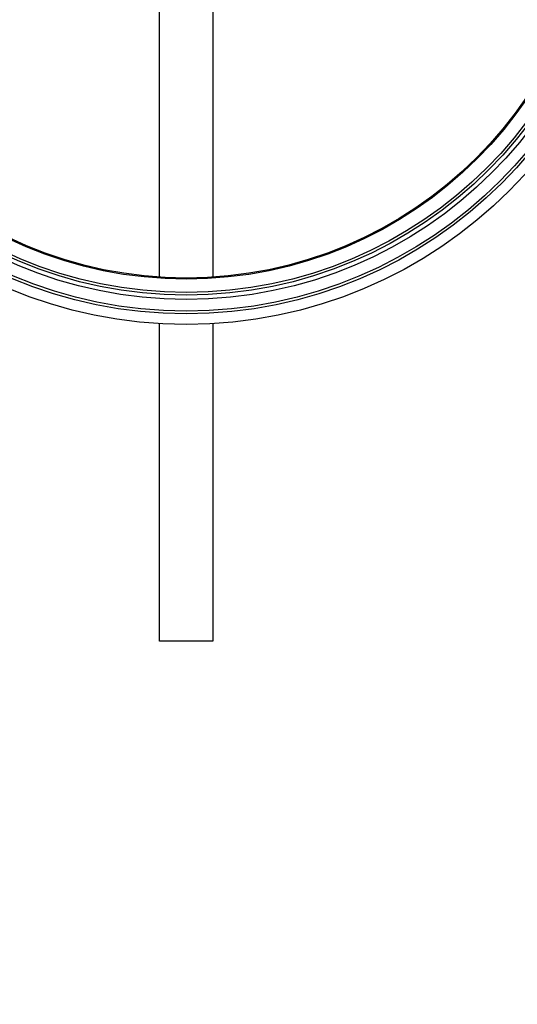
# Model space of a CAD drawing. Header units: millimetres. Extents: x 0 to 297, y 0 to 210.
# Tile 452 of 499: x 241.271 to 241.923, y 159.031 to 160.321. Entities that reach past the tile are written whole.
import ezdxf

# ---------------------------------------------------------------- set-up
doc = ezdxf.new("R2010")
doc.units = ezdxf.units.MM
doc.header["$LTSCALE"] = 16.335
doc.layers.get('0').update_dxf_attribs({"linetype": 'CONTINUOUS'})
doc.layers.add('AXES_REF', color=7, linetype='CONTINUOUS')

msp = doc.modelspace()

# ---------------------------------------------------------------- linework, layer by layer
at = {"color": 7, "linetype": 'Continuous'}
for p, q in [((241.4539, 159.9823), (241.4539, 160.5565)), ((241.5239, 160.5565), (241.5239, 159.9823)), ((241.4539, 159.5065), (241.4539, 159.9228)), ((241.5239, 159.9228), (241.5239, 159.5065)), ((241.5239, 159.5065), (241.4539, 159.5065))]:
    msp.add_line(p, q, dxfattribs=at)
for centre, radius in [((241.4889, 154.7115), 6.7871), ((241.4889, 154.7115), 6.7865), ((241.4889, 154.7115), 6.743), ((241.4889, 160.5201), 0.5985), ((241.4889, 160.5201), 0.5845), ((241.4889, 160.5201), 0.5656), ((241.4889, 160.5201), 0.56), ((241.4889, 160.5201), 0.5565), ((241.4889, 160.5201), 0.539), ((241.4889, 160.5201), 0.5376)]:
    msp.add_circle(centre, radius, dxfattribs=at)
at = {"color": 9, "linetype": 'Continuous'}
msp.add_circle((241.4889, 160.5201), 0.581, dxfattribs=at)
at = {"color": 7, "linetype": 'Continuous'}
for radius, start, end in [(6.72, 278.27713, 261.72287), (6.874, 113.08269, 346.83089)]:
    msp.add_arc((241.4889, 154.7115), radius, start, end, dxfattribs=at)
at = {"layer": 'AXES_REF', "color": 9, "linetype": 'Continuous'}
msp.add_arc((241.4889, 154.7115), 6.1912, 94.41181, 85.58819, dxfattribs=at)

doc.saveas('drawing.dxf')
